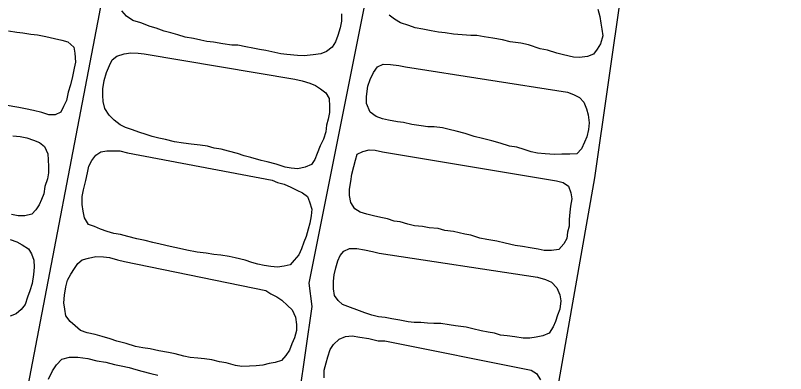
# Model space of a CAD drawing. Extents: x 3297735 to 3335592, y 670436 to 695807.
# Drawn here: x 3328417.4 to 3328812, y 680151.8 to 680335.3 of the extents above; entities that cross this region are included whole.
import ezdxf

# ---------------------------------------------------------------- set-up
doc = ezdxf.new("R2010")
doc.units = 0
doc.layers.add('V-DTCH-CNTR', color=7, linetype='Continuous')
doc.layers.add('V-TOPO-SHOR', color=7, linetype='Continuous')

msp = doc.modelspace()

# ---------------------------------------------------------------- linework, layer by layer
at = {"layer": 'V-DTCH-CNTR'}
for points in [[(3328404.75, 680014.65), (3328423.06, 680141.21), (3328460.46, 680336.05), (3328486.6, 680481.01)], [(3328619.81, 680458.77), (3328598.38, 680351.97), (3328567.64, 680198.17), (3328569.16, 680186.15), (3328559.51, 680118.59), (3328536.96, 679987.97)], [(3328734.89, 680397.64), (3328714, 680252.1), (3328693.57, 680135.72), (3328669.38, 680005.26), (3328658.99, 679963.87), (3328709.15, 679948.92), (3328785.79, 679931.78), (3328858.96, 679918.23)]]:
    msp.add_lwpolyline(points, dxfattribs=at)
at = {"layer": 'V-TOPO-SHOR'}
for points in [[(3328584.5, 680336.05), (3328584.44, 680332.33), (3328583.82, 680328.92), (3328582.61, 680324.94), (3328581.42, 680321.81), (3328579.66, 680318.98), (3328576.77, 680316.74), (3328573.89, 680315.65), (3328569.88, 680315.14), (3328565.3, 680314.64), (3328561.87, 680314.7), (3328556.46, 680315.35), (3328553.32, 680315.69), (3328550.19, 680316.31), (3328545.63, 680317.24), (3328542.5, 680317.86), (3328539.08, 680318.49), (3328535.38, 680319.12), (3328531.39, 680320.04), (3328528.25, 680320.09), (3328523.69, 680320.73), (3328518.84, 680321.67), (3328515.42, 680322.01), (3328512.29, 680322.63), (3328508.59, 680323.55), (3328504.31, 680324.19), (3328500.62, 680325.39), (3328496.92, 680326.31), (3328493.5, 680327.22), (3328489.53, 680328.71), (3328486.4, 680329.62), (3328481.57, 680331.41), (3328477.59, 680332.61), (3328474.2, 680334.96), (3328471.95, 680337.56)], [(3328715.69, 680338.52), (3328716.77, 680334.79), (3328717.29, 680331.35), (3328717.81, 680328.2), (3328718.33, 680324.77), (3328717.12, 680320.79), (3328715.36, 680317.95), (3328713.6, 680315.41), (3328710.44, 680314.32), (3328706.43, 680313.81), (3328703.29, 680313.86), (3328698.17, 680315.09), (3328694.76, 680316), (3328689.92, 680317.51), (3328686.22, 680318.14), (3328680.25, 680320.23), (3328676.27, 680321.15), (3328670.85, 680321.81), (3328666.86, 680322.73), (3328662.02, 680323.67), (3328657.46, 680324.31), (3328653.75, 680324.94), (3328650.61, 680324.99), (3328646.33, 680325.34), (3328641.77, 680325.7), (3328637.49, 680326.34), (3328634.07, 680326.68), (3328630.36, 680327.32), (3328626.09, 680328.24), (3328622.1, 680328.88), (3328618.98, 680330.07), (3328614.72, 680331.56), (3328611.6, 680333.33), (3328608.78, 680335.38)], [(3328413.79, 680327.35), (3328418.06, 680326.71), (3328421.2, 680326.38), (3328425.19, 680325.74), (3328428.62, 680325.4), (3328432.89, 680324.47), (3328437.44, 680323.54), (3328441.14, 680322.63), (3328444.27, 680321.72), (3328447.37, 680319.1), (3328447.89, 680315.95), (3328448.11, 680311.37), (3328447.48, 680308.24), (3328446.56, 680303.97), (3328445.63, 680299.7), (3328444.43, 680296), (3328443.51, 680291.73), (3328442.03, 680288.61), (3328440.55, 680285.78), (3328437.67, 680284.4), (3328434.53, 680284.45), (3328430.84, 680285.65), (3328426.57, 680286.57), (3328422.58, 680287.49), (3328419.16, 680288.12), (3328349.07, 680300.1)], [(3328560.54, 680302.72), (3328564.24, 680301.8), (3328568.22, 680300.59), (3328571.06, 680299.41), (3328573.6, 680297.65), (3328576.43, 680295.6), (3328578.1, 680292.72), (3328578.32, 680288.72), (3328578.27, 680285.58), (3328577.64, 680282.16), (3328576.73, 680279.03), (3328576.39, 680275.61), (3328575.19, 680271.91), (3328573.42, 680268.51), (3328571.93, 680264.53), (3328570.74, 680261.41), (3328568.98, 680258.87), (3328565.82, 680257.49), (3328562.09, 680256.69), (3328558.67, 680257.03), (3328555.54, 680257.65), (3328550.99, 680259.15), (3328546.43, 680260.37), (3328543.3, 680260.99), (3328537.9, 680262.51), (3328534.48, 680263.42), (3328531.07, 680264.61), (3328526.52, 680265.83), (3328522.82, 680266.75), (3328519.12, 680267.38), (3328515.7, 680268.29), (3328512, 680268.92), (3328507.43, 680269.28), (3328503.45, 680269.92), (3328498.88, 680270.56), (3328494.33, 680271.78), (3328490.91, 680272.4), (3328487.5, 680273.31), (3328484.37, 680274.22), (3328480.68, 680275.42), (3328477.27, 680276.62), (3328473.85, 680277.82), (3328471.02, 680279.29), (3328467.92, 680281.63), (3328465.39, 680284.24), (3328463.16, 680287.7), (3328462.35, 680291.15), (3328462.12, 680294.29), (3328462.17, 680297.72), (3328462.81, 680301.99), (3328464.02, 680305.97), (3328465.51, 680309.67), (3328466.98, 680312.5), (3328469.3, 680314.46), (3328473.03, 680315.55), (3328476.47, 680316.06), (3328480.18, 680316), (3328483.32, 680315.67), (3328560.54, 680302.72)], [(3328700.15, 680295.91), (3328703.27, 680294.72), (3328706.39, 680293.24), (3328708.64, 680290.92), (3328710.01, 680287.47), (3328710.82, 680284.32), (3328711.33, 680280.31), (3328710.99, 680276.88), (3328710.07, 680273.18), (3328708.88, 680270.34), (3328707.4, 680266.94), (3328705.07, 680264.4), (3328701.35, 680264.18), (3328697.36, 680264.24), (3328693.64, 680264.02), (3328688.79, 680264.38), (3328684.79, 680264.73), (3328681.66, 680265.35), (3328677.96, 680266.55), (3328674.27, 680267.76), (3328670.56, 680268.39), (3328665.73, 680269.89), (3328661.47, 680271.1), (3328656.63, 680272.32), (3328652.36, 680273.25), (3328647.81, 680274.75), (3328643.26, 680275.96), (3328639.56, 680276.88), (3328636.15, 680277.79), (3328631.86, 680278.15), (3328628.72, 680278.2), (3328625.3, 680278.82), (3328620.46, 680279.47), (3328616.19, 680280.4), (3328613.05, 680280.73), (3328608.49, 680281.67), (3328605.36, 680282.29), (3328602.23, 680283.48), (3328599.13, 680285.81), (3328597.2, 680290.13), (3328597.26, 680293.84), (3328597.91, 680298.98), (3328599.11, 680302.39), (3328600.88, 680306.07), (3328602.93, 680308.9), (3328605.81, 680310.28), (3328609.52, 680310.22), (3328613.79, 680309.58), (3328617.21, 680308.95), (3328700.15, 680295.91)], [(3328416.07, 680273.6), (3328419.78, 680273.25), (3328423.2, 680272.63), (3328426.61, 680271.43), (3328429.73, 680270.24), (3328432.27, 680268.2), (3328433.93, 680264.45), (3328434.16, 680261.31), (3328434.39, 680257.88), (3328434.34, 680254.73), (3328433.72, 680251.6), (3328432.51, 680247.62), (3328431.88, 680243.92), (3328430.7, 680241.08), (3328429.51, 680238.24), (3328427.75, 680235.7), (3328425.72, 680233.44), (3328422.27, 680232.64), (3328418.85, 680232.7), (3328415.43, 680233.32)], [(3328548.85, 680250.9), (3328551.69, 680249.71), (3328555.11, 680248.8), (3328558.51, 680247.32), (3328561.63, 680245.84), (3328564.46, 680244.37), (3328567.01, 680242.61), (3328568.11, 680239.74), (3328569.19, 680236.01), (3328568.85, 680232.58), (3328568.22, 680228.88), (3328567.31, 680225.75), (3328566.39, 680222.05), (3328565.21, 680219.21), (3328564.01, 680215.8), (3328562.53, 680212.68), (3328560.2, 680209.86), (3328558.16, 680207.61), (3328555.01, 680206.8), (3328551.57, 680206.29), (3328548.15, 680206.63), (3328544.73, 680207.25), (3328541.6, 680207.88), (3328538.47, 680208.78), (3328535.06, 680209.98), (3328529.93, 680211.2), (3328526.8, 680211.83), (3328522.53, 680212.47), (3328519.1, 680212.81), (3328515.11, 680213.44), (3328510.55, 680214.09), (3328505.14, 680215.03), (3328501.44, 680215.95), (3328496.6, 680216.88), (3328491.47, 680218.1), (3328487.77, 680219.02), (3328483.79, 680219.94), (3328479.52, 680220.87), (3328474.96, 680222.08), (3328471.26, 680223), (3328467.85, 680223.63), (3328464.43, 680224.54), (3328461.02, 680225.74), (3328457.9, 680227.21), (3328454.78, 680228.12), (3328452.83, 680231.58), (3328452.03, 680235.02), (3328451.51, 680238.46), (3328451.58, 680242.46), (3328452.2, 680245.88), (3328453.42, 680250.71), (3328454.34, 680254.7), (3328454.97, 680258.12), (3328456.44, 680260.95), (3328458.49, 680263.78), (3328461.09, 680265.45), (3328464.24, 680265.97), (3328467.67, 680265.92), (3328470.81, 680265.86), (3328474.79, 680264.95), (3328548.85, 680250.9)], [(3328694.57, 680250.57), (3328697.98, 680249.66), (3328700.81, 680247.9), (3328701.9, 680244.46), (3328702.42, 680241.31), (3328701.79, 680237.6), (3328701.45, 680234.46), (3328701.11, 680230.75), (3328701.05, 680227.33), (3328700.15, 680224.2), (3328699.81, 680221.06), (3328698.34, 680218.23), (3328695.72, 680215.41), (3328692, 680214.9), (3328688.28, 680214.96), (3328685.15, 680215.58), (3328681.16, 680216.21), (3328677.17, 680216.85), (3328673.46, 680217.48), (3328668.34, 680218.7), (3328664.07, 680219.63), (3328658.94, 680220.57), (3328655.24, 680221.2), (3328650.69, 680222.7), (3328647.56, 680223.32), (3328641.87, 680224.56), (3328637.3, 680225.2), (3328633.89, 680226.11), (3328629.32, 680226.47), (3328625.91, 680227.1), (3328621.91, 680227.45), (3328618.5, 680228.36), (3328614.52, 680229.57), (3328611.38, 680229.9), (3328607.97, 680231.1), (3328604.55, 680231.73), (3328600.85, 680232.64), (3328597.44, 680233.55), (3328594.02, 680234.47), (3328591.19, 680236.23), (3328589.24, 680239.4), (3328588.45, 680243.13), (3328588.5, 680246.27), (3328589.13, 680250.26), (3328589.76, 680253.96), (3328590.68, 680257.95), (3328591.59, 680261.08), (3328592.5, 680264.2), (3328595.38, 680265.59), (3328598.53, 680266.4), (3328601.68, 680266.34), (3328605.37, 680265.43), (3328694.57, 680250.57)], [(3328414.65, 680220.48), (3328418.06, 680219.28), (3328420.9, 680217.81), (3328424, 680215.76), (3328425.68, 680213.16), (3328426.77, 680210), (3328427, 680206.28), (3328426.65, 680202.57), (3328426.01, 680198.01), (3328424.81, 680194.31), (3328423.61, 680190.9), (3328422.41, 680187.21), (3328420.37, 680184.67), (3328417.76, 680182.43), (3328414.6, 680181.33)], [(3328684.92, 680201.3), (3328688.9, 680200.09), (3328692.02, 680198.61), (3328694.83, 680195.71), (3328696.21, 680192.26), (3328696.73, 680189.11), (3328696.37, 680184.83), (3328695.18, 680181.71), (3328693.99, 680178.58), (3328692.8, 680175.74), (3328690.75, 680172.63), (3328687.58, 680171.26), (3328684.14, 680170.45), (3328680.99, 680169.93), (3328677.56, 680169.98), (3328673.29, 680170.63), (3328669.3, 680171.26), (3328665.88, 680171.6), (3328662.75, 680172.51), (3328659.62, 680173.13), (3328655.91, 680173.76), (3328651.64, 680174.69), (3328648.22, 680175.6), (3328642.81, 680176.26), (3328639.67, 680176.88), (3328635.4, 680177.52), (3328631.68, 680177.58), (3328628.54, 680177.63), (3328625.12, 680177.97), (3328621.69, 680178.02), (3328618.55, 680178.36), (3328614.28, 680179.28), (3328610.29, 680179.92), (3328606.88, 680180.55), (3328603.45, 680180.89), (3328600.04, 680181.8), (3328596.34, 680183), (3328592.37, 680184.49), (3328588.96, 680185.69), (3328584.98, 680187.18), (3328582.73, 680189.22), (3328580.77, 680191.82), (3328580.25, 680195.26), (3328580.32, 680199.26), (3328580.65, 680202.39), (3328581.57, 680206.09), (3328582.48, 680209.51), (3328583.67, 680212.35), (3328585.71, 680214.6), (3328588.58, 680215.98), (3328592.3, 680215.92), (3328596.29, 680215.29), (3328600.27, 680214.36), (3328603.69, 680213.45), (3328684.92, 680201.3)], [(3328545.67, 680194.38), (3328548.21, 680192.63), (3328551.33, 680191.15), (3328553.87, 680189.39), (3328556.69, 680186.78), (3328559.22, 680184.45), (3328560.88, 680180.71), (3328561.39, 680176.99), (3328561.34, 680173.84), (3328560.42, 680170.15), (3328558.94, 680167.03), (3328557.75, 680163.9), (3328555.99, 680161.07), (3328553.66, 680158.54), (3328550.5, 680157.45), (3328547.35, 680156.93), (3328544.2, 680156.12), (3328540.76, 680155.89), (3328537.33, 680155.66), (3328533.33, 680155.43), (3328530.2, 680156.06), (3328525.36, 680157.28), (3328521.94, 680157.9), (3328517.96, 680158.82), (3328514.25, 680159.45), (3328510.83, 680159.79), (3328506.83, 680160.15), (3328503.7, 680160.77), (3328499.15, 680161.98), (3328495.73, 680162.61), (3328490.89, 680163.54), (3328486.33, 680164.47), (3328482.62, 680165.1), (3328478.92, 680165.73), (3328474.09, 680167.24), (3328469.25, 680168.46), (3328465.84, 680169.66), (3328461.86, 680170.86), (3328458.16, 680171.78), (3328454.17, 680172.7), (3328450.77, 680173.9), (3328447.95, 680176.23), (3328445.41, 680178.56), (3328443.17, 680181.45), (3328442.66, 680184.88), (3328442.13, 680188.04), (3328442.48, 680192.03), (3328443.12, 680196.31), (3328444.03, 680199.72), (3328445.8, 680202.83), (3328447.56, 680205.66), (3328449.31, 680208.21), (3328451.63, 680210.17), (3328454.79, 680210.98), (3328458.51, 680211.78), (3328462.51, 680211.71), (3328465.65, 680211.38), (3328469.63, 680210.17), (3328473.33, 680209.25), (3328545.67, 680194.38)], [(3328575.52, 680149.62), (3328575.58, 680153.61), (3328576.5, 680157.32), (3328577.41, 680160.44), (3328578.61, 680164.14), (3328580.37, 680166.68), (3328583.27, 680169.49), (3328586.43, 680170.87), (3328589.87, 680171.1), (3328593.86, 680170.47), (3328598.42, 680169.82), (3328603.26, 680168.6), (3328606.68, 680168.55), (3328681.59, 680153.64)], [(3328434.37, 680149.02), (3328436.43, 680153.27), (3328438.48, 680156.38), (3328441.1, 680159.19), (3328445.12, 680160.27), (3328449.4, 680160.21), (3328454.54, 680159.55), (3328459.09, 680158.34), (3328463.65, 680157.69), (3328468.2, 680156.48), (3328471.62, 680155.85), (3328475.6, 680154.93), (3328479.02, 680154.02), (3328482.15, 680153.11), (3328486.7, 680151.89), (3328490.4, 680150.98)], [(3328681.59, 680153.64), (3328684.42, 680151.88), (3328686.37, 680148.7)]]:
    msp.add_lwpolyline(points, dxfattribs=at)

doc.saveas('drawing.dxf')
